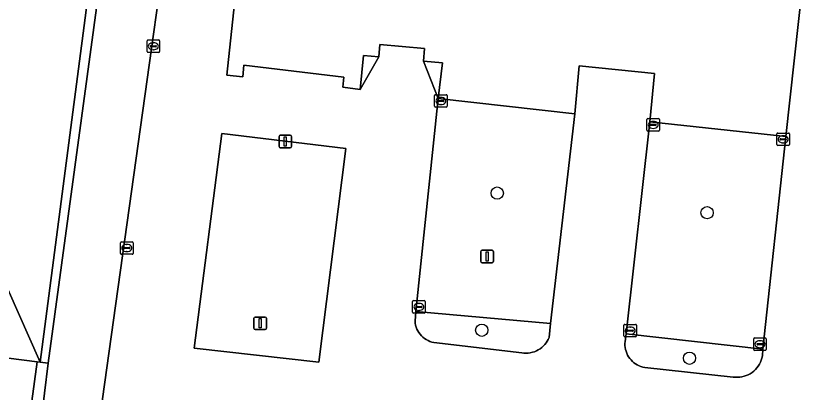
# Model space of a CAD drawing. Extents: x 162184 to 163154, y 385507 to 386516.
# Drawn here: x 162480.9 to 162544.8, y 386328 to 386358 of the extents above; entities that cross this region are included whole.
import ezdxf

# ---------------------------------------------------------------- set-up
doc = ezdxf.new("R2010")
doc.units = 0
for name, color, linetype in [('IMGEO_Boom', 7, 'Continuous'), ('IMGEO_Groenvoorziening', 7, 'Continuous'), ('IMGEO_Haag', 7, 'Continuous'), ('IMGEO_Hek', 7, 'Continuous'), ('IMGEO_Kolk', 7, 'Continuous'), ('IMGEO_Lichtmast', 7, 'Continuous'), ('IMGEO_Pand', 7, 'Continuous'), ('IMGEO_Parkeervlak_open', 7, 'Continuous'), ('IMGEO_Rijbaan_lokaal_open', 7, 'Continuous'), ('IMGEO_Voetpad_open', 7, 'Continuous')]:
    doc.layers.add(name, color=color, linetype=linetype)

msp = doc.modelspace()

# ---------------------------------------------------------------- linework, layer by layer
at = {"layer": 'IMGEO_Boom'}
for centre in [(162519.266, 386343.898), (162535.985, 386342.339), (162518.032, 386332.961), (162534.587, 386330.732)]:
    msp.add_circle(centre, 0.489, dxfattribs=at)
at = {"layer": 'IMGEO_Groenvoorziening'}
for points in [[(162509.828, 386354.77), (162508.617, 386354.881), (162508.344, 386352.173)], [(162513.394, 386354.433), (162514.547, 386351.432), (162514.89, 386354.278)], [(162523.509, 386333.508), (162512.786, 386334.471), (162512.71, 386333.691), (162512.727, 386333.529), (162512.758, 386333.369), (162512.803, 386333.212), (162512.862, 386333.059), (162512.934, 386332.913), (162513.018, 386332.773), (162513.115, 386332.641), (162513.222, 386332.519), (162513.34, 386332.406), (162513.468, 386332.304), (162513.604, 386332.214), (162513.747, 386332.136), (162513.897, 386332.071), (162514.052, 386332.02), (162514.211, 386331.982), (162521.229, 386331.171), (162521.395, 386331.149), (162521.564, 386331.141), (162521.732, 386331.147), (162521.899, 386331.168), (162522.064, 386331.203), (162522.225, 386331.253), (162522.381, 386331.316), (162522.531, 386331.392), (162522.674, 386331.481), (162522.809, 386331.582), (162522.934, 386331.694), (162523.05, 386331.816), (162523.154, 386331.948), (162523.247, 386332.089), (162523.327, 386332.237), (162523.394, 386332.391)], [(162540.424, 386331.467), (162529.53, 386332.686), (162529.456, 386332.073), (162529.444, 386331.914), (162529.446, 386331.754), (162529.461, 386331.595), (162529.49, 386331.438), (162529.532, 386331.284), (162529.587, 386331.134), (162529.654, 386330.989), (162529.733, 386330.851), (162529.824, 386330.719), (162529.926, 386330.596), (162530.037, 386330.482), (162530.158, 386330.378), (162530.288, 386330.284), (162530.424, 386330.202), (162530.568, 386330.132), (162530.716, 386330.074), (162530.87, 386330.028), (162531.026, 386329.996), (162538.059, 386329.235), (162538.235, 386329.216), (162538.412, 386329.212), (162538.589, 386329.223), (162538.765, 386329.249), (162538.937, 386329.29), (162539.105, 386329.346), (162539.268, 386329.416), (162539.425, 386329.5), (162539.573, 386329.597), (162539.713, 386329.706), (162539.842, 386329.827), (162539.961, 386329.959), (162540.069, 386330.1), (162540.163, 386330.25), (162540.245, 386330.407), (162540.312, 386330.571), (162540.366, 386330.74), (162540.404, 386330.913)], [(162487.44, 386324.827), (162482.88, 386325.546), (162483.473, 386330.344), (162482.838, 386330.421), (162482.581, 386330.454), (162481.176, 386320.042), (162505.404, 386316.894), (162505.963, 386320.438), (162506.272, 386322.552), (162505.75, 386322.629), (162505.42, 386322.678), (162504.763, 386317.868), (162486.89, 386320.013)]]:
    msp.add_lwpolyline(points, close=True, dxfattribs=at)
msp.add_lwpolyline([(162557.685, 386313.92), (162505.963, 386320.438), (162505.404, 386316.894), (162481.176, 386320.042), (162482.581, 386330.454), (162442.049, 386335.638), (162428.596, 386337.346), (162428.393, 386337.372), (162427.473, 386330.612), (162430.094, 386326.523), (162430.305, 386326.495), (162431.169, 386326.378), (162437.933, 386325.465), (162491.222, 386318.605), (162495.408, 386318.031), (162500, 386317.441), (162505.38, 386316.75), (162509.176, 386316.263), (162550.981, 386310.895)], dxfattribs=at)
at = {"layer": 'IMGEO_Haag'}
for points in [[(162523.509, 386333.508), (162512.786, 386334.471), (162512.71, 386333.691), (162512.727, 386333.529), (162512.758, 386333.369), (162512.803, 386333.212), (162512.862, 386333.059), (162512.934, 386332.913), (162513.018, 386332.773), (162513.115, 386332.641), (162513.222, 386332.519), (162513.34, 386332.406), (162513.468, 386332.304), (162513.604, 386332.214), (162513.747, 386332.136), (162513.897, 386332.071), (162514.052, 386332.02), (162514.211, 386331.982), (162521.229, 386331.171), (162521.395, 386331.149), (162521.564, 386331.141), (162521.732, 386331.147), (162521.899, 386331.168), (162522.064, 386331.203), (162522.225, 386331.253), (162522.381, 386331.316), (162522.531, 386331.392), (162522.674, 386331.481), (162522.809, 386331.582), (162522.934, 386331.694), (162523.05, 386331.816), (162523.154, 386331.948), (162523.247, 386332.089), (162523.327, 386332.237), (162523.394, 386332.391)], [(162540.366, 386330.74), (162540.404, 386330.913), (162540.424, 386331.467), (162529.53, 386332.686), (162529.456, 386332.073), (162529.444, 386331.914), (162529.446, 386331.754), (162529.461, 386331.595), (162529.49, 386331.438), (162529.532, 386331.284), (162529.587, 386331.134), (162529.654, 386330.989), (162529.733, 386330.851), (162529.824, 386330.719), (162529.926, 386330.596), (162530.037, 386330.482), (162530.158, 386330.378), (162530.288, 386330.284), (162530.424, 386330.202), (162530.568, 386330.132), (162530.716, 386330.074), (162530.87, 386330.028), (162531.026, 386329.996), (162538.059, 386329.235), (162538.235, 386329.216), (162538.412, 386329.212), (162538.589, 386329.223), (162538.765, 386329.249), (162538.937, 386329.29), (162539.105, 386329.346), (162539.268, 386329.416), (162539.425, 386329.5), (162539.573, 386329.597), (162539.713, 386329.706), (162539.842, 386329.827), (162539.961, 386329.959), (162540.069, 386330.1), (162540.163, 386330.25), (162540.245, 386330.407), (162540.312, 386330.571)], [(162487.44, 386324.827), (162482.88, 386325.546), (162483.473, 386330.344), (162482.838, 386330.421), (162482.581, 386330.454), (162481.176, 386320.042), (162505.404, 386316.894), (162505.963, 386320.438), (162506.272, 386322.552), (162505.75, 386322.629), (162505.42, 386322.678), (162504.763, 386317.868), (162486.89, 386320.013)]]:
    msp.add_lwpolyline(points, close=True, dxfattribs=at)
at = {"layer": 'IMGEO_Hek'}
for points in [[(162428.596, 386337.346), (162442.049, 386335.638), (162482.581, 386330.454)], [(162505.963, 386320.438), (162505.404, 386316.894), (162481.176, 386320.042), (162482.581, 386330.454)]]:
    msp.add_lwpolyline(points, dxfattribs=at)
at = {"layer": 'IMGEO_Kolk'}
for p, q in [((162491.352, 386355.185), (162491.352, 386356.037)), ((162491.427, 386356.111), (162492.279, 386356.111)), ((162491.84, 386355.891), (162491.865, 386355.891)), ((162492.353, 386356.037), (162492.353, 386355.185)), ((162491.611, 386355.605), (162491.611, 386355.617)), ((162492.049, 386355.568), (162491.651, 386355.568)), ((162491.654, 386355.654), (162492.052, 386355.654)), ((162491.863, 386355.331), (162491.838, 386355.331)), ((162492.095, 386355.617), (162492.095, 386355.605)), ((162492.279, 386355.111), (162491.427, 386355.111)), ((162514.272, 386350.822), (162514.272, 386351.674)), ((162514.347, 386351.748), (162515.199, 386351.748)), ((162514.76, 386351.528), (162514.785, 386351.528)), ((162515.273, 386351.674), (162515.273, 386350.822)), ((162515.199, 386350.748), (162514.347, 386350.748)), ((162514.531, 386351.242), (162514.531, 386351.254)), ((162514.969, 386351.205), (162514.571, 386351.205)), ((162514.574, 386351.291), (162514.972, 386351.291)), ((162514.783, 386350.968), (162514.758, 386350.968)), ((162515.015, 386351.254), (162515.015, 386351.242)), ((162531.195, 386348.917), (162531.195, 386349.769)), ((162531.27, 386349.843), (162532.122, 386349.843)), ((162531.497, 386349.386), (162531.895, 386349.386)), ((162531.683, 386349.623), (162531.708, 386349.623)), ((162532.196, 386349.769), (162532.196, 386348.917)), ((162532.122, 386348.843), (162531.27, 386348.843)), ((162531.454, 386349.337), (162531.454, 386349.349)), ((162531.892, 386349.3), (162531.494, 386349.3)), ((162531.706, 386349.063), (162531.681, 386349.063)), ((162531.938, 386349.349), (162531.938, 386349.337)), ((162541.554, 386347.765), (162541.554, 386348.617)), ((162541.629, 386348.691), (162542.481, 386348.691)), ((162541.813, 386348.185), (162541.813, 386348.197)), ((162542.251, 386348.148), (162541.853, 386348.148)), ((162541.856, 386348.234), (162542.254, 386348.234)), ((162542.042, 386348.471), (162542.067, 386348.471)), ((162542.297, 386348.197), (162542.297, 386348.185)), ((162542.555, 386348.617), (162542.555, 386347.765)), ((162542.481, 386347.691), (162541.629, 386347.691)), ((162542.065, 386347.911), (162542.04, 386347.911)), ((162489.238, 386339.095), (162489.238, 386339.947)), ((162489.313, 386340.021), (162490.165, 386340.021)), ((162489.726, 386339.801), (162489.751, 386339.801)), ((162490.239, 386339.947), (162490.239, 386339.095)), ((162489.497, 386339.515), (162489.497, 386339.527)), ((162489.935, 386339.478), (162489.537, 386339.478)), ((162489.54, 386339.564), (162489.938, 386339.564)), ((162489.749, 386339.241), (162489.724, 386339.241)), ((162489.981, 386339.527), (162489.981, 386339.515)), ((162490.165, 386339.021), (162489.313, 386339.021)), ((162512.595, 386335.323), (162513.447, 386335.323)), ((162512.52, 386334.397), (162512.52, 386335.249)), ((162512.779, 386334.817), (162512.779, 386334.829)), ((162513.217, 386334.78), (162512.819, 386334.78)), ((162512.822, 386334.866), (162513.22, 386334.866)), ((162513.008, 386335.103), (162513.033, 386335.103)), ((162513.263, 386334.829), (162513.263, 386334.817)), ((162513.521, 386335.249), (162513.521, 386334.397)), ((162513.447, 386334.323), (162512.595, 386334.323)), ((162513.031, 386334.543), (162513.006, 386334.543)), ((162529.436, 386333.431), (162530.288, 386333.431)), ((162529.361, 386332.505), (162529.361, 386333.357)), ((162529.62, 386332.925), (162529.62, 386332.937)), ((162530.058, 386332.888), (162529.66, 386332.888)), ((162529.663, 386332.974), (162530.061, 386332.974)), ((162529.849, 386333.211), (162529.874, 386333.211)), ((162530.104, 386332.937), (162530.104, 386332.925)), ((162530.362, 386333.357), (162530.362, 386332.505)), ((162530.288, 386332.431), (162529.436, 386332.431)), ((162529.872, 386332.651), (162529.847, 386332.651)), ((162539.707, 386331.426), (162539.707, 386332.278)), ((162539.782, 386332.352), (162540.634, 386332.352)), ((162540.195, 386332.132), (162540.22, 386332.132)), ((162540.708, 386332.278), (162540.708, 386331.426)), ((162539.966, 386331.846), (162539.966, 386331.858)), ((162540.404, 386331.809), (162540.006, 386331.809)), ((162540.009, 386331.895), (162540.407, 386331.895)), ((162540.218, 386331.572), (162540.193, 386331.572)), ((162540.45, 386331.858), (162540.45, 386331.846)), ((162540.634, 386331.352), (162539.782, 386331.352))]:
    msp.add_line(p, q, dxfattribs=at)
for points in [[(162491.352, 386355.185), (162491.352, 386356.037)], [(162491.427, 386356.111), (162492.279, 386356.111)], [(162492.353, 386356.037), (162492.353, 386355.185)], [(162492.279, 386355.111), (162491.427, 386355.111)], [(162514.272, 386350.822), (162514.272, 386351.674)], [(162514.347, 386351.748), (162515.199, 386351.748)], [(162515.273, 386351.674), (162515.273, 386350.822)], [(162515.199, 386350.748), (162514.347, 386350.748)], [(162531.195, 386348.917), (162531.195, 386349.769)], [(162531.27, 386349.843), (162532.122, 386349.843)], [(162532.196, 386349.769), (162532.196, 386348.917)], [(162532.122, 386348.843), (162531.27, 386348.843)], [(162541.554, 386347.765), (162541.554, 386348.617)], [(162541.629, 386348.691), (162542.481, 386348.691)], [(162542.555, 386348.617), (162542.555, 386347.765)], [(162542.481, 386347.691), (162541.629, 386347.691)], [(162489.238, 386339.095), (162489.238, 386339.947)], [(162489.313, 386340.021), (162490.165, 386340.021)], [(162490.239, 386339.947), (162490.239, 386339.095)], [(162490.165, 386339.021), (162489.313, 386339.021)], [(162512.595, 386335.323), (162513.447, 386335.323)], [(162512.52, 386334.397), (162512.52, 386335.249)], [(162513.521, 386335.249), (162513.521, 386334.397)], [(162513.447, 386334.323), (162512.595, 386334.323)], [(162529.436, 386333.431), (162530.288, 386333.431)], [(162529.361, 386332.505), (162529.361, 386333.357)], [(162530.362, 386333.357), (162530.362, 386332.505)], [(162530.288, 386332.431), (162529.436, 386332.431)], [(162539.707, 386331.426), (162539.707, 386332.278)], [(162539.782, 386332.352), (162540.634, 386332.352)], [(162540.708, 386332.278), (162540.708, 386331.426)], [(162540.634, 386331.352), (162539.782, 386331.352)]]:
    msp.add_lwpolyline(points, dxfattribs=at)
for centre, radius, start, end in [((162491.429, 386356.035), 0.0765, 91.55205, 178.44795), ((162491.429, 386356.035), 0.0765, 91.55205, 178.44795), ((162492.277, 386356.035), 0.0765, 1.55205, 88.44795), ((162492.277, 386356.035), 0.0765, 1.55205, 88.44795), ((162491.429, 386355.187), 0.0765, 181.55205, 268.44795), ((162491.429, 386355.187), 0.0765, 181.55205, 268.44795), ((162491.651, 386355.614), 0.0403, 85.87752, 175.75265), ((162491.648, 386355.604), 0.0366, 178.93798, 274.71019), ((162492.052, 386355.611), 0.043, 264.86636, 352.45326), ((162492.056, 386355.616), 0.0386, 1.73085, 96.63898), ((162492.277, 386355.187), 0.0765, 271.55205, 358.44795), ((162492.277, 386355.187), 0.0765, 271.55205, 358.44795), ((162514.349, 386351.672), 0.0765, 91.55205, 178.44795), ((162514.349, 386351.672), 0.0765, 91.55205, 178.44795), ((162515.197, 386351.672), 0.0765, 1.55205, 88.44795), ((162515.197, 386351.672), 0.0765, 1.55205, 88.44795), ((162514.349, 386350.824), 0.0765, 181.55205, 268.44795), ((162514.349, 386350.824), 0.0765, 181.55205, 268.44795), ((162514.571, 386351.251), 0.0403, 85.87752, 175.75265), ((162514.568, 386351.241), 0.0366, 178.93798, 274.71019), ((162514.972, 386351.248), 0.043, 264.86636, 352.45326), ((162514.976, 386351.253), 0.0386, 1.73085, 96.63898), ((162515.197, 386350.824), 0.0765, 271.55205, 358.44795), ((162515.197, 386350.824), 0.0765, 271.55205, 358.44795), ((162531.272, 386349.767), 0.0765, 91.55205, 178.44795), ((162531.272, 386349.767), 0.0765, 91.55205, 178.44795), ((162531.494, 386349.346), 0.0403, 85.87752, 175.75265), ((162531.899, 386349.348), 0.0386, 1.73085, 96.63898), ((162532.12, 386349.767), 0.0765, 1.55205, 88.44795), ((162532.12, 386349.767), 0.0765, 1.55205, 88.44795), ((162531.272, 386348.919), 0.0765, 181.55205, 268.44795), ((162531.272, 386348.919), 0.0765, 181.55205, 268.44795), ((162531.491, 386349.336), 0.0366, 178.93798, 274.71019), ((162531.895, 386349.343), 0.043, 264.86636, 352.45326), ((162532.12, 386348.919), 0.0765, 271.55205, 358.44795), ((162532.12, 386348.919), 0.0765, 271.55205, 358.44795), ((162541.631, 386348.615), 0.0765, 91.55205, 178.44795), ((162541.631, 386348.615), 0.0765, 91.55205, 178.44795), ((162541.853, 386348.194), 0.0403, 85.87752, 175.75265), ((162541.85, 386348.184), 0.0366, 178.93798, 274.71019), ((162542.254, 386348.191), 0.043, 264.86636, 352.45326), ((162542.258, 386348.196), 0.0386, 1.73085, 96.63898), ((162542.479, 386348.615), 0.0765, 1.55205, 88.44795), ((162542.479, 386348.615), 0.0765, 1.55205, 88.44795), ((162541.631, 386347.767), 0.0765, 181.55205, 268.44795), ((162541.631, 386347.767), 0.0765, 181.55205, 268.44795), ((162542.479, 386347.767), 0.0765, 271.55205, 358.44795), ((162542.479, 386347.767), 0.0765, 271.55205, 358.44795), ((162489.315, 386339.945), 0.0765, 91.55205, 178.44795), ((162489.315, 386339.945), 0.0765, 91.55205, 178.44795), ((162490.163, 386339.945), 0.0765, 1.55205, 88.44795), ((162490.163, 386339.945), 0.0765, 1.55205, 88.44795), ((162489.537, 386339.524), 0.0403, 85.87752, 175.75265), ((162489.534, 386339.514), 0.0366, 178.93798, 274.71019), ((162489.938, 386339.521), 0.043, 264.86636, 352.45326), ((162489.942, 386339.526), 0.0386, 1.73085, 96.63898), ((162489.315, 386339.097), 0.0765, 181.55205, 268.44795), ((162489.315, 386339.097), 0.0765, 181.55205, 268.44795), ((162490.163, 386339.097), 0.0765, 271.55205, 358.44795), ((162490.163, 386339.097), 0.0765, 271.55205, 358.44795), ((162512.597, 386335.247), 0.0765, 91.55205, 178.44795), ((162512.597, 386335.247), 0.0765, 91.55205, 178.44795), ((162513.445, 386335.247), 0.0765, 1.55205, 88.44795), ((162513.445, 386335.247), 0.0765, 1.55205, 88.44795), ((162512.819, 386334.826), 0.0403, 85.87752, 175.75265), ((162512.816, 386334.816), 0.0366, 178.93798, 274.71019), ((162513.22, 386334.823), 0.043, 264.86636, 352.45326), ((162513.224, 386334.828), 0.0386, 1.73085, 96.63898), ((162512.597, 386334.399), 0.0765, 181.55205, 268.44795), ((162512.597, 386334.399), 0.0765, 181.55205, 268.44795), ((162513.445, 386334.399), 0.0765, 271.55205, 358.44795), ((162513.445, 386334.399), 0.0765, 271.55205, 358.44795), ((162529.438, 386333.355), 0.0765, 91.55205, 178.44795), ((162529.438, 386333.355), 0.0765, 91.55205, 178.44795), ((162530.286, 386333.355), 0.0765, 1.55205, 88.44795), ((162530.286, 386333.355), 0.0765, 1.55205, 88.44795), ((162529.66, 386332.934), 0.0403, 85.87752, 175.75265), ((162529.657, 386332.924), 0.0366, 178.93798, 274.71019), ((162530.061, 386332.931), 0.043, 264.86636, 352.45326), ((162530.065, 386332.936), 0.0386, 1.73085, 96.63898), ((162529.438, 386332.507), 0.0765, 181.55205, 268.44795), ((162529.438, 386332.507), 0.0765, 181.55205, 268.44795), ((162530.286, 386332.507), 0.0765, 271.55205, 358.44795), ((162530.286, 386332.507), 0.0765, 271.55205, 358.44795), ((162539.784, 386332.276), 0.0765, 91.55205, 178.44795), ((162539.784, 386332.276), 0.0765, 91.55205, 178.44795), ((162540.632, 386332.276), 0.0765, 1.55205, 88.44795), ((162540.632, 386332.276), 0.0765, 1.55205, 88.44795), ((162540.006, 386331.855), 0.0403, 85.87752, 175.75265), ((162540.003, 386331.845), 0.0366, 178.93798, 274.71019), ((162540.407, 386331.852), 0.043, 264.86636, 352.45326), ((162540.411, 386331.857), 0.0386, 1.73085, 96.63898), ((162539.784, 386331.428), 0.0765, 181.55205, 268.44795), ((162539.784, 386331.428), 0.0765, 181.55205, 268.44795), ((162540.632, 386331.428), 0.0765, 271.55205, 358.44795), ((162540.632, 386331.428), 0.0765, 271.55205, 358.44795)]:
    msp.add_arc(centre, radius, start, end, dxfattribs=at)
for centre, major_axis, ratio, start_param, end_param in [((162491.839, 386355.611), (-0.387, 0.002), 0.722429, 4.712389, 7.853982), ((162491.864, 386355.611), (-0.39, 0.002), 0.717154, 1.570796, 4.712389), ((162514.759, 386351.248), (-0.387, 0.002), 0.722429, 4.712389, 7.853982), ((162514.784, 386351.248), (-0.39, 0.002), 0.717154, 1.570796, 4.712389), ((162531.682, 386349.343), (-0.387, 0.002), 0.722429, 4.712389, 7.853982), ((162531.707, 386349.343), (-0.39, 0.002), 0.717154, 1.570796, 4.712389), ((162542.041, 386348.191), (-0.387, 0.002), 0.722429, 4.712389, 7.853982), ((162542.066, 386348.191), (-0.39, 0.002), 0.717154, 1.570796, 4.712389), ((162489.725, 386339.521), (-0.387, 0.002), 0.722429, 4.712389, 7.853982), ((162489.75, 386339.521), (-0.39, 0.002), 0.717154, 1.570796, 4.712389), ((162513.007, 386334.823), (-0.387, 0.002), 0.722429, 4.712389, 7.853982), ((162513.032, 386334.823), (-0.39, 0.002), 0.717154, 1.570796, 4.712389), ((162529.848, 386332.931), (-0.387, 0.002), 0.722429, 4.712389, 7.853982), ((162529.873, 386332.931), (-0.39, 0.002), 0.717154, 1.570796, 4.712389), ((162540.194, 386331.852), (-0.387, 0.002), 0.722429, 4.712389, 7.853982), ((162540.219, 386331.852), (-0.39, 0.002), 0.717154, 1.570796, 4.712389)]:
    msp.add_ellipse(centre, major_axis=major_axis, ratio=ratio, start_param=start_param, end_param=end_param, dxfattribs=at)
at = {"layer": 'IMGEO_Lichtmast'}
for p, q in [((162501.87, 386347.616), (162501.87, 386348.416)), ((162501.87, 386348.416), (162501.87, 386347.616)), ((162501.97, 386348.516), (162502.76, 386348.516)), ((162502.76, 386348.516), (162501.97, 386348.516)), ((162502.86, 386348.416), (162502.86, 386347.616)), ((162502.86, 386347.616), (162502.86, 386348.416)), ((162502.76, 386347.516), (162501.97, 386347.516)), ((162501.97, 386347.516), (162502.76, 386347.516)), ((162517.964, 386338.449), (162517.964, 386339.249)), ((162517.964, 386339.249), (162517.964, 386338.449)), ((162518.064, 386339.349), (162518.854, 386339.349)), ((162518.854, 386339.349), (162518.064, 386339.349)), ((162518.954, 386339.249), (162518.954, 386338.449)), ((162518.954, 386338.449), (162518.954, 386339.249)), ((162518.854, 386338.349), (162518.064, 386338.349)), ((162518.064, 386338.349), (162518.854, 386338.349)), ((162499.873, 386333.119), (162499.873, 386333.919)), ((162499.873, 386333.919), (162499.873, 386333.119)), ((162499.973, 386334.019), (162500.763, 386334.019)), ((162500.763, 386334.019), (162499.973, 386334.019)), ((162500.863, 386333.919), (162500.863, 386333.119)), ((162500.863, 386333.119), (162500.863, 386333.919)), ((162500.763, 386333.019), (162499.973, 386333.019)), ((162499.973, 386333.019), (162500.763, 386333.019))]:
    msp.add_line(p, q, dxfattribs=at)
for points in [[(162502.29, 386348.391), (162502.44, 386348.391), (162502.44, 386347.641), (162502.29, 386347.641), (162502.29, 386348.391)], [(162518.384, 386339.224), (162518.534, 386339.224), (162518.534, 386338.474), (162518.384, 386338.474), (162518.384, 386339.224)], [(162500.293, 386333.894), (162500.443, 386333.894), (162500.443, 386333.144), (162500.293, 386333.144), (162500.293, 386333.894)]]:
    msp.add_lwpolyline(points, dxfattribs=at)
for centre, start, end in [((162501.97, 386348.416), 90, 180), ((162501.97, 386348.416), 90, 180), ((162502.76, 386348.416), 0, 90), ((162502.76, 386348.416), 360, 90), ((162501.97, 386347.616), 180, 270), ((162501.97, 386347.616), 180, 270), ((162502.76, 386347.616), 270, 0), ((162502.76, 386347.616), 270, 0), ((162518.064, 386339.249), 90, 180), ((162518.064, 386339.249), 90, 180), ((162518.854, 386339.249), 0, 90), ((162518.854, 386339.249), 360, 90), ((162518.064, 386338.449), 180, 270), ((162518.064, 386338.449), 180, 270), ((162518.854, 386338.449), 270, 0), ((162518.854, 386338.449), 270, 0), ((162499.973, 386333.919), 90, 180), ((162499.973, 386333.919), 90, 180), ((162500.763, 386333.919), 0, 90), ((162500.763, 386333.919), 360, 90), ((162499.973, 386333.119), 180, 270), ((162499.973, 386333.119), 180, 270), ((162500.763, 386333.119), 270, 0), ((162500.763, 386333.119), 270, 0)]:
    msp.add_arc(centre, 0.1, start, end, dxfattribs=at)
at = {"layer": 'IMGEO_Pand'}
msp.add_lwpolyline([(162500, 386398.59), (162505.186, 386400.877), (162500, 386401.564), (162492.261, 386402.59), (162493.227, 386410.031), (162493.51, 386412.206), (162494.196, 386417.488), (162441.174, 386424.4), (162448.635, 386407.587), (162450.64, 386407.373), (162446.714, 386376.386), (162459.91, 386382.166), (162460.442, 386380.965), (162482.838, 386330.421), (162491.232, 386394.723), (162494.373, 386396.108)], close=True, dxfattribs=at)
at = {"layer": 'IMGEO_Parkeervlak_open'}
for points in [[(162496.554, 386390.038), (162491.507, 386390.482), (162489.247, 386372.753), (162483.473, 386330.344), (162482.88, 386325.546), (162487.44, 386324.827)], [(162525.457, 386350.226), (162514.547, 386351.432), (162512.786, 386334.471), (162523.509, 386333.508)], [(162542.267, 386348.422), (162531.423, 386349.586), (162529.53, 386332.686), (162540.424, 386331.467)], [(162497.315, 386348.664), (162495.113, 386331.523), (162505.031, 386330.43), (162507.187, 386347.447)]]:
    msp.add_lwpolyline(points, close=True, dxfattribs=at)
at = {"layer": 'IMGEO_Rijbaan_lokaal_open'}
for points in [[(162496.554, 386390.038), (162487.44, 386324.827)], [(162543.625, 386360.744), (162542.267, 386348.422), (162540.424, 386331.467), (162540.404, 386330.913), (162540.366, 386330.74), (162540.312, 386330.571), (162540.245, 386330.407), (162540.163, 386330.25), (162540.069, 386330.1), (162539.961, 386329.959), (162539.842, 386329.827), (162539.713, 386329.706), (162539.573, 386329.597), (162539.425, 386329.5), (162539.268, 386329.416), (162539.105, 386329.346), (162538.937, 386329.29), (162538.765, 386329.249), (162538.589, 386329.223), (162538.412, 386329.212), (162538.235, 386329.216), (162538.059, 386329.235), (162531.026, 386329.996), (162530.87, 386330.028), (162530.716, 386330.074), (162530.568, 386330.132), (162530.424, 386330.202), (162530.288, 386330.284), (162530.158, 386330.378), (162530.037, 386330.482), (162529.926, 386330.596), (162529.824, 386330.719), (162529.733, 386330.851), (162529.654, 386330.989), (162529.587, 386331.134), (162529.532, 386331.284), (162529.49, 386331.438), (162529.461, 386331.595), (162529.446, 386331.754), (162529.444, 386331.914), (162529.456, 386332.073), (162529.53, 386332.686), (162531.423, 386349.586), (162531.805, 386353.438), (162525.806, 386354.057), (162525.457, 386350.226), (162523.509, 386333.508), (162523.394, 386332.391), (162523.327, 386332.237), (162523.247, 386332.089), (162523.154, 386331.948), (162523.05, 386331.816), (162522.934, 386331.694), (162522.809, 386331.582), (162522.674, 386331.481), (162522.531, 386331.392), (162522.381, 386331.316), (162522.225, 386331.253), (162522.064, 386331.203), (162521.899, 386331.168), (162521.732, 386331.147), (162521.564, 386331.141), (162521.395, 386331.149), (162521.229, 386331.171), (162514.211, 386331.982), (162514.052, 386332.02), (162513.897, 386332.071), (162513.747, 386332.136), (162513.604, 386332.214), (162513.468, 386332.304), (162513.34, 386332.406), (162513.222, 386332.519), (162513.115, 386332.641), (162513.018, 386332.773), (162512.934, 386332.913), (162512.862, 386333.059), (162512.803, 386333.212), (162512.758, 386333.369), (162512.727, 386333.529), (162512.71, 386333.691), (162512.786, 386334.471), (162514.547, 386351.432), (162513.394, 386354.433), (162513.476, 386355.441), (162509.897, 386355.742), (162509.828, 386354.77), (162508.344, 386352.173), (162506.946, 386352.342), (162507.029, 386353.145), (162499.069, 386354.099), (162498.978, 386353.173), (162497.709, 386353.307), (162499.047, 386365.739)]]:
    msp.add_lwpolyline(points, dxfattribs=at)
msp.add_lwpolyline([(162505.031, 386330.43), (162495.113, 386331.523), (162497.315, 386348.664), (162507.187, 386347.447)], close=True, dxfattribs=at)
at = {"layer": 'IMGEO_Voetpad_open'}
for points in [[(162437.732, 386425.29), (162428.861, 386357.113), (162426.268, 386337.298), (162427.676, 386337.113), (162427.725, 386337.457), (162428.393, 386337.372), (162428.596, 386337.346), (162442.049, 386335.638), (162482.581, 386330.454), (162482.838, 386330.421), (162460.442, 386380.965)], [(162499.047, 386365.739), (162497.709, 386353.307), (162498.978, 386353.173), (162499.069, 386354.099), (162507.029, 386353.145), (162506.946, 386352.342), (162508.344, 386352.173), (162508.617, 386354.881), (162509.828, 386354.77), (162509.897, 386355.742), (162513.476, 386355.441), (162513.394, 386354.433), (162514.89, 386354.278), (162514.547, 386351.432), (162525.457, 386350.226), (162525.806, 386354.057), (162531.805, 386353.438), (162531.423, 386349.586), (162542.267, 386348.422), (162543.625, 386360.744)]]:
    msp.add_lwpolyline(points, dxfattribs=at)
msp.add_lwpolyline([(162497.882, 386393.429), (162494.373, 386396.108), (162491.232, 386394.723), (162482.838, 386330.421), (162483.473, 386330.344), (162489.247, 386372.753), (162491.507, 386390.482), (162496.554, 386390.038), (162496.587, 386390.526), (162496.666, 386391.008), (162496.789, 386391.482), (162496.956, 386391.941), (162497.166, 386392.384), (162497.415, 386392.804)], close=True, dxfattribs=at)

doc.saveas('drawing.dxf')
